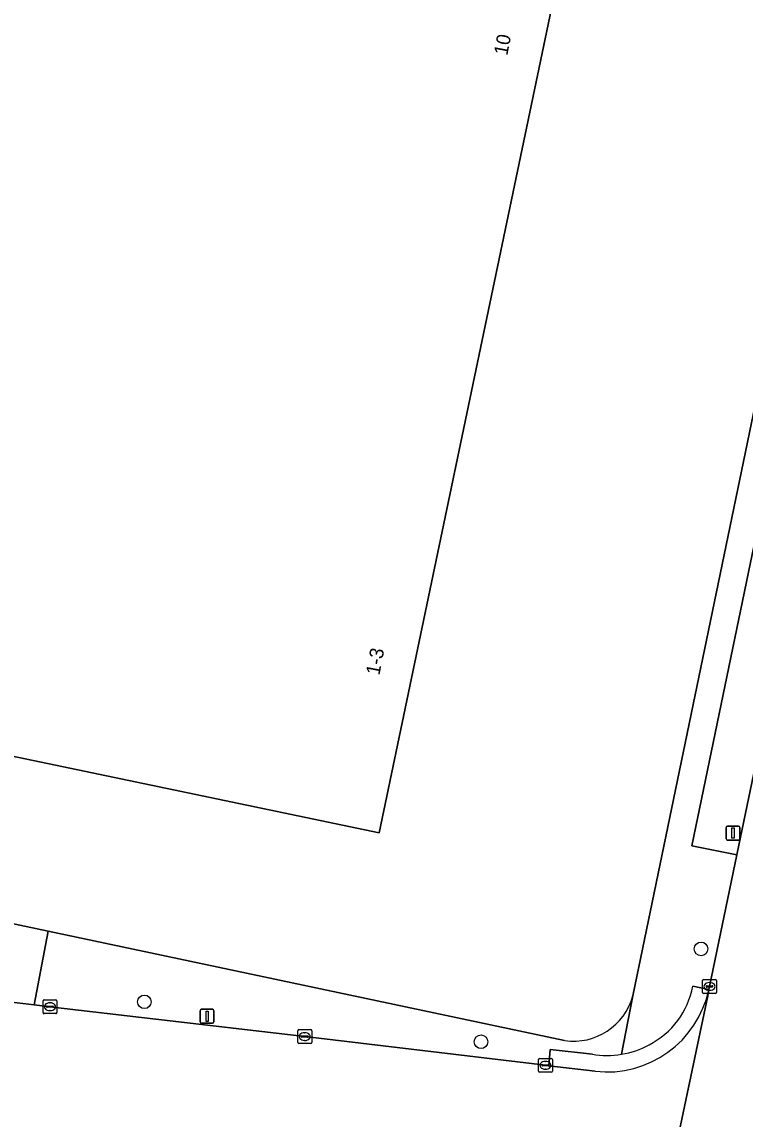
# Model space of a CAD drawing. Extents: x 157692 to 159674, y 381452 to 383291.
# Drawn here: x 158196.5 to 158248.6, y 382406.6 to 382485.6 of the extents above; entities that cross this region are included whole.
import ezdxf

# ---------------------------------------------------------------- set-up
doc = ezdxf.new("R2010")
doc.units = 0
for name, color, linetype in [('IMGEO_Berm_groen', 7, 'Continuous'), ('IMGEO_Boom', 7, 'Continuous'), ('IMGEO_Erf', 7, 'Continuous'), ('IMGEO_Kolk', 7, 'Continuous'), ('IMGEO_Lichtmast', 7, 'Continuous'), ('IMGEO_Pand', 7, 'Continuous'), ('IMGEO_Pand_nummerreeks', 7, 'Continuous'), ('IMGEO_Rijbaan_lokaal_gesloten', 7, 'Continuous'), ('IMGEO_Verkeerseiland_open', 7, 'Continuous'), ('IMGEO_Voetpad_open', 7, 'Continuous')]:
    doc.layers.add(name, color=color, linetype=linetype)

msp = doc.modelspace()

# ---------------------------------------------------------------- linework, layer by layer
at = {"layer": 'IMGEO_Berm_groen'}
msp.add_lwpolyline([(158254.057, 382454.206), (158257.678, 382471.309), (158259.604, 382480.42), (158256.14, 382481.205), (158244.768, 382426.272), (158247.998, 382425.623), (158250.193, 382436.11)], close=True, dxfattribs=at)
at = {"layer": 'IMGEO_Boom'}
for centre in [(158245.423, 382418.839), (158205.333, 382415.027), (158229.577, 382412.151)]:
    msp.add_circle(centre, 0.489, dxfattribs=at)
at = {"layer": 'IMGEO_Erf'}
for points in [[(158260.737, 382532.625), (158246.852, 382535.497), (158240.987, 382536.71), (158236.17, 382537.706), (158206.219, 382543.859), (158197.966, 382545.555), (158191.585, 382546.866), (158176.896, 382549.884), (158176.138, 382551.005), (158174.948, 382552.799), (158173.951, 382547.631), (158160.726, 382482.272), (158159.791, 382482.428), (158149.07, 382430.613), (158150.201, 382430.381), (158151.053, 382430.197), (158151.265, 382430.151), (158162.369, 382427.746), (158164.02, 382427.388), (158168.133, 382426.514), (158183.757, 382423.208), (158198.411, 382420.108), (158235.601, 382412.239)], [(158240.505, 382415.465), (158254.219, 382481.64)]]:
    msp.add_lwpolyline(points, dxfattribs=at)
msp.add_lwpolyline([(158222.244, 382427.205), (158158.594, 382440.49), (158172.859, 382508.835), (158236.517, 382495.538)], close=True, dxfattribs=at)
msp.add_arc((158236.241, 382416.607), 4.415, 261.66934, 345.00692, dxfattribs=at)
at = {"layer": 'IMGEO_Kolk'}
for p, q in [((158245.533, 382415.71), (158245.533, 382416.562)), ((158245.608, 382416.636), (158246.46, 382416.636)), ((158246.021, 382416.416), (158246.046, 382416.416)), ((158246.534, 382416.562), (158246.534, 382415.71)), ((158246.46, 382415.636), (158245.608, 382415.636)), ((158245.792, 382416.13), (158245.792, 382416.142)), ((158246.23, 382416.093), (158245.832, 382416.093)), ((158245.835, 382416.179), (158246.233, 382416.179)), ((158246.044, 382415.856), (158246.019, 382415.856)), ((158246.276, 382416.142), (158246.276, 382416.13)), ((158198.03, 382414.249), (158198.03, 382415.101)), ((158198.105, 382415.175), (158198.957, 382415.175)), ((158198.518, 382414.955), (158198.543, 382414.955)), ((158199.031, 382415.101), (158199.031, 382414.249)), ((158198.957, 382414.175), (158198.105, 382414.175)), ((158198.289, 382414.669), (158198.289, 382414.681)), ((158198.727, 382414.632), (158198.329, 382414.632)), ((158198.332, 382414.718), (158198.73, 382414.718)), ((158198.541, 382414.395), (158198.516, 382414.395)), ((158198.773, 382414.681), (158198.773, 382414.669)), ((158216.379, 382412.098), (158216.379, 382412.95)), ((158216.454, 382413.024), (158217.306, 382413.024)), ((158216.638, 382412.518), (158216.638, 382412.53)), ((158217.076, 382412.481), (158216.678, 382412.481)), ((158216.681, 382412.567), (158217.079, 382412.567)), ((158216.867, 382412.804), (158216.892, 382412.804)), ((158217.122, 382412.53), (158217.122, 382412.518)), ((158217.38, 382412.95), (158217.38, 382412.098)), ((158217.306, 382412.024), (158216.454, 382412.024)), ((158216.89, 382412.244), (158216.865, 382412.244)), ((158233.713, 382410.029), (158233.713, 382410.881)), ((158233.788, 382410.955), (158234.64, 382410.955)), ((158234.714, 382410.881), (158234.714, 382410.029)), ((158233.972, 382410.449), (158233.972, 382410.461)), ((158234.41, 382410.412), (158234.012, 382410.412)), ((158234.015, 382410.498), (158234.413, 382410.498)), ((158234.224, 382410.175), (158234.199, 382410.175)), ((158234.201, 382410.735), (158234.226, 382410.735)), ((158234.456, 382410.461), (158234.456, 382410.449)), ((158234.64, 382409.955), (158233.788, 382409.955))]:
    msp.add_line(p, q, dxfattribs=at)
for points in [[(158245.533, 382415.71), (158245.533, 382416.562)], [(158245.608, 382416.636), (158246.46, 382416.636)], [(158246.534, 382416.562), (158246.534, 382415.71)], [(158246.46, 382415.636), (158245.608, 382415.636)], [(158198.03, 382414.249), (158198.03, 382415.101)], [(158198.105, 382415.175), (158198.957, 382415.175)], [(158199.031, 382415.101), (158199.031, 382414.249)], [(158198.957, 382414.175), (158198.105, 382414.175)], [(158216.379, 382412.098), (158216.379, 382412.95)], [(158216.454, 382413.024), (158217.306, 382413.024)], [(158217.38, 382412.95), (158217.38, 382412.098)], [(158217.306, 382412.024), (158216.454, 382412.024)], [(158233.713, 382410.029), (158233.713, 382410.881)], [(158233.788, 382410.955), (158234.64, 382410.955)], [(158234.714, 382410.881), (158234.714, 382410.029)], [(158234.64, 382409.955), (158233.788, 382409.955)]]:
    msp.add_lwpolyline(points, dxfattribs=at)
for centre, radius, start, end in [((158245.61, 382416.56), 0.0765, 91.55205, 178.44795), ((158245.61, 382416.56), 0.0765, 91.55205, 178.44795), ((158246.458, 382416.56), 0.0765, 1.55205, 88.44795), ((158246.458, 382416.56), 0.0765, 1.55205, 88.44795), ((158245.61, 382415.712), 0.0765, 181.55205, 268.44795), ((158245.61, 382415.712), 0.0765, 181.55205, 268.44795), ((158245.832, 382416.139), 0.0403, 85.87752, 175.75265), ((158245.829, 382416.129), 0.0366, 178.93798, 274.71019), ((158246.233, 382416.136), 0.043, 264.86636, 352.45326), ((158246.237, 382416.141), 0.0386, 1.73085, 96.63898), ((158246.458, 382415.712), 0.0765, 271.55205, 358.44795), ((158246.458, 382415.712), 0.0765, 271.55205, 358.44795), ((158198.107, 382415.099), 0.0765, 91.55205, 178.44795), ((158198.107, 382415.099), 0.0765, 91.55205, 178.44795), ((158198.955, 382415.099), 0.0765, 1.55205, 88.44795), ((158198.955, 382415.099), 0.0765, 1.55205, 88.44795), ((158198.107, 382414.251), 0.0765, 181.55205, 268.44795), ((158198.107, 382414.251), 0.0765, 181.55205, 268.44795), ((158198.329, 382414.678), 0.0403, 85.87752, 175.75265), ((158198.326, 382414.668), 0.0366, 178.93798, 274.71019), ((158198.73, 382414.675), 0.043, 264.86636, 352.45326), ((158198.734, 382414.68), 0.0386, 1.73085, 96.63898), ((158198.955, 382414.251), 0.0765, 271.55205, 358.44795), ((158198.955, 382414.251), 0.0765, 271.55205, 358.44795), ((158216.456, 382412.948), 0.0765, 91.55205, 178.44795), ((158216.456, 382412.948), 0.0765, 91.55205, 178.44795), ((158216.678, 382412.527), 0.0403, 85.87752, 175.75265), ((158216.675, 382412.517), 0.0366, 178.93798, 274.71019), ((158217.079, 382412.524), 0.043, 264.86636, 352.45326), ((158217.083, 382412.529), 0.0386, 1.73085, 96.63898), ((158217.304, 382412.948), 0.0765, 1.55205, 88.44795), ((158217.304, 382412.948), 0.0765, 1.55205, 88.44795), ((158216.456, 382412.1), 0.0765, 181.55205, 268.44795), ((158216.456, 382412.1), 0.0765, 181.55205, 268.44795), ((158217.304, 382412.1), 0.0765, 271.55205, 358.44795), ((158217.304, 382412.1), 0.0765, 271.55205, 358.44795), ((158233.79, 382410.879), 0.0765, 91.55205, 178.44795), ((158233.79, 382410.879), 0.0765, 91.55205, 178.44795), ((158234.638, 382410.879), 0.0765, 1.55205, 88.44795), ((158234.638, 382410.879), 0.0765, 1.55205, 88.44795), ((158233.79, 382410.031), 0.0765, 181.55205, 268.44795), ((158233.79, 382410.031), 0.0765, 181.55205, 268.44795), ((158234.012, 382410.458), 0.0403, 85.87752, 175.75265), ((158234.009, 382410.448), 0.0366, 178.93798, 274.71019), ((158234.413, 382410.455), 0.043, 264.86636, 352.45326), ((158234.417, 382410.46), 0.0386, 1.73085, 96.63898), ((158234.638, 382410.031), 0.0765, 271.55205, 358.44795), ((158234.638, 382410.031), 0.0765, 271.55205, 358.44795)]:
    msp.add_arc(centre, radius, start, end, dxfattribs=at)
for centre, major_axis, ratio, start_param, end_param in [((158246.02, 382416.136), (-0.387, 0.002), 0.722429, 4.712389, 7.853982), ((158246.045, 382416.136), (-0.39, 0.002), 0.717154, 1.570796, 4.712389), ((158198.517, 382414.675), (-0.387, 0.002), 0.722429, 4.712389, 7.853982), ((158198.542, 382414.675), (-0.39, 0.002), 0.717154, 1.570796, 4.712389), ((158216.866, 382412.524), (-0.387, 0.002), 0.722429, 4.712389, 7.853982), ((158216.891, 382412.524), (-0.39, 0.002), 0.717154, 1.570796, 4.712389), ((158234.2, 382410.455), (-0.387, 0.002), 0.722429, 4.712389, 7.853982), ((158234.225, 382410.455), (-0.39, 0.002), 0.717154, 1.570796, 4.712389)]:
    msp.add_ellipse(centre, major_axis=major_axis, ratio=ratio, start_param=start_param, end_param=end_param, dxfattribs=at)
at = {"layer": 'IMGEO_Lichtmast'}
for p, q in [((158247.233, 382426.777), (158247.233, 382427.577)), ((158247.233, 382427.577), (158247.233, 382426.777)), ((158247.333, 382427.677), (158248.123, 382427.677)), ((158248.123, 382427.677), (158247.333, 382427.677)), ((158248.223, 382427.577), (158248.223, 382426.777)), ((158248.223, 382426.777), (158248.223, 382427.577)), ((158248.123, 382426.677), (158247.333, 382426.677)), ((158247.333, 382426.677), (158248.123, 382426.677)), ((158209.355, 382413.588), (158209.355, 382414.388)), ((158209.355, 382414.388), (158209.355, 382413.588)), ((158209.455, 382414.488), (158210.245, 382414.488)), ((158210.245, 382414.488), (158209.455, 382414.488)), ((158210.345, 382414.388), (158210.345, 382413.588)), ((158210.345, 382413.588), (158210.345, 382414.388)), ((158210.245, 382413.488), (158209.455, 382413.488)), ((158209.455, 382413.488), (158210.245, 382413.488))]:
    msp.add_line(p, q, dxfattribs=at)
for points in [[(158247.653, 382427.552), (158247.803, 382427.552), (158247.803, 382426.802), (158247.653, 382426.802), (158247.653, 382427.552)], [(158209.775, 382414.363), (158209.925, 382414.363), (158209.925, 382413.613), (158209.775, 382413.613), (158209.775, 382414.363)]]:
    msp.add_lwpolyline(points, dxfattribs=at)
for centre, start, end in [((158247.333, 382427.577), 90, 180), ((158247.333, 382427.577), 90, 180), ((158248.123, 382427.577), 0, 90), ((158248.123, 382427.577), 360, 90), ((158247.333, 382426.777), 180, 270), ((158247.333, 382426.777), 180, 270), ((158248.123, 382426.777), 270, 0), ((158248.123, 382426.777), 270, 0), ((158209.455, 382414.388), 90, 180), ((158209.455, 382414.388), 90, 180), ((158210.245, 382414.388), 0, 90), ((158210.245, 382414.388), 360, 90), ((158209.455, 382413.588), 180, 270), ((158209.455, 382413.588), 180, 270), ((158210.245, 382413.588), 270, 0), ((158210.245, 382413.588), 270, 0)]:
    msp.add_arc(centre, 0.1, start, end, dxfattribs=at)
at = {"layer": 'IMGEO_Pand'}
msp.add_lwpolyline([(158158.594, 382440.49), (158222.244, 382427.205), (158236.517, 382495.538), (158172.859, 382508.835)], close=True, dxfattribs=at)
at = {"layer": 'IMGEO_Rijbaan_lokaal_gesloten'}
for points in [[(158260.798, 382486.072), (158259.604, 382480.42), (158257.678, 382471.309), (158254.057, 382454.206), (158250.193, 382436.11), (158247.998, 382425.623), (158246.031, 382416.136), (158245.989, 382415.921), (158245.912, 382415.452), (158239.645, 382385.742), (158239.35, 382384.731), (158239.116, 382383.556), (158246.967, 382382.229), (158251.153, 382401.891), (158252.917, 382410.176), (158253.893, 382414.76), (158258.064, 382434.453), (158258.133, 382434.766), (158259.71, 382442.31), (158260.354, 382445.285), (158262.011, 382453.107), (158263.222, 382458.896), (158269.669, 382489.594)], [(158239.35, 382384.731), (158239.645, 382385.742), (158245.912, 382415.452), (158245.989, 382415.921)], [(158237.794, 382410.023), (158234.459, 382410.424), (158234.21, 382410.454), (158216.876, 382412.523), (158198.527, 382414.674), (158197.395, 382414.809), (158195.346, 382415.049)]]:
    msp.add_lwpolyline(points, dxfattribs=at)
msp.add_arc((158238.642, 382417.488), 7.513, 263.52166, 347.96401, dxfattribs=at)
at = {"layer": 'IMGEO_Verkeerseiland_open'}
for points in [[(158245.989, 382415.921), (158244.831, 382416.151)], [(158237.596, 382411.247), (158234.55, 382411.6), (158234.459, 382410.424), (158237.794, 382410.023)]]:
    msp.add_lwpolyline(points, dxfattribs=at)
for centre, radius, start, end in [((158238.642, 382417.488), 7.513, 263.52166, 347.96401), ((158238.931, 382417.27), 6.005, 297.25558, 349.26576), ((158238.643, 382417.517), 6.358, 279.53448, 298.54341), ((158238.649, 382417.503), 6.344, 260.44544, 279.5)]:
    msp.add_arc(centre, radius, start, end, dxfattribs=at)
at = {"layer": 'IMGEO_Voetpad_open'}
for points in [[(158247.998, 382425.623), (158244.768, 382426.272), (158256.14, 382481.205), (158254.219, 382481.64), (158240.505, 382415.465), (158239.696, 382411.246)], [(158244.831, 382416.151), (158245.989, 382415.921), (158246.031, 382416.136), (158247.998, 382425.623)], [(158195.346, 382415.049), (158197.395, 382414.809), (158198.411, 382420.108), (158183.757, 382423.208), (158183.209, 382420.398), (158182.629, 382417.427), (158188.404, 382416.218)], [(158198.411, 382420.108), (158197.395, 382414.809), (158198.527, 382414.674), (158216.876, 382412.523), (158234.21, 382410.454), (158234.459, 382410.424), (158234.55, 382411.6), (158237.596, 382411.247)], [(158235.601, 382412.239), (158198.411, 382420.108)], [(158239.696, 382411.246), (158240.505, 382415.465)]]:
    msp.add_lwpolyline(points, dxfattribs=at)
for centre, radius, start, end in [((158238.931, 382417.27), 6.005, 297.25558, 349.26576), ((158236.241, 382416.607), 4.415, 261.66934, 345.00692), ((158238.643, 382417.517), 6.358, 279.53448, 298.54341), ((158238.649, 382417.503), 6.344, 260.44544, 279.5)]:
    msp.add_arc(centre, radius, start, end, dxfattribs=at)

# ---------------------------------------------------------------- texts
at = {"layer": 'IMGEO_Pand_nummerreeks'}
for s, rotation, p in [('10', 78.97077, (158231.468, 382483.137)), ('1-3', 79.28017, (158222.256, 382438.506))]:
    msp.add_text(s, height=1, rotation=rotation, dxfattribs=at).set_placement(p)

doc.saveas('drawing.dxf')
